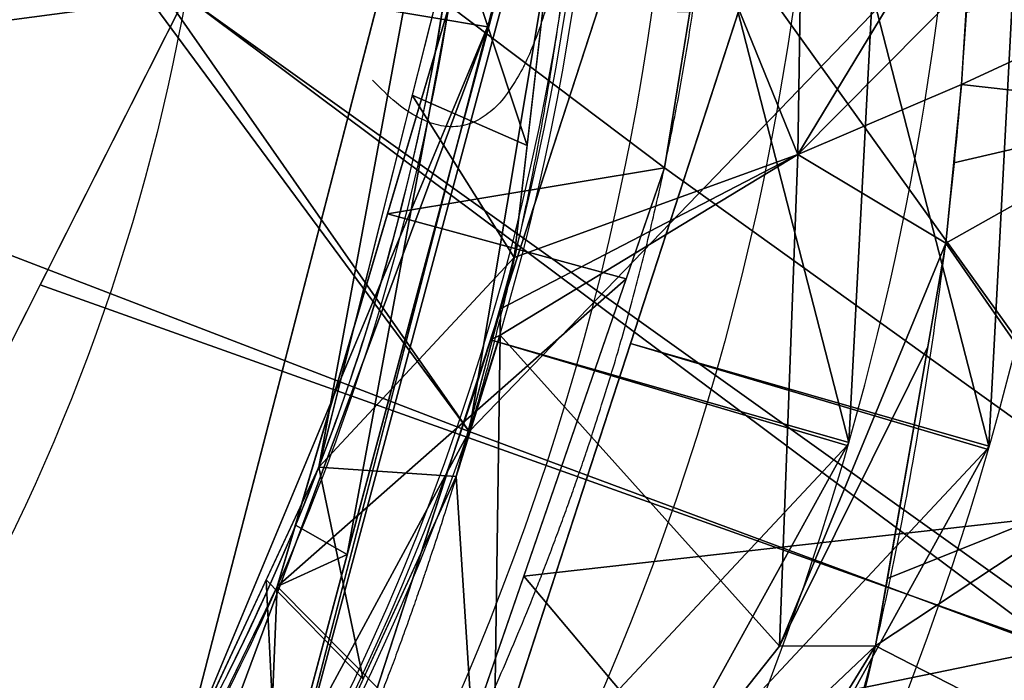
# Model space of a CAD drawing. Header units: millimetres. Extents: x -115 to 115, y -168 to 68.
# Tile 303 of 311: x 30 to 45, y -17 to -6. Entities that reach past the tile are written whole.
import ezdxf

# ---------------------------------------------------------------- set-up
doc = ezdxf.new("R2010")
doc.units = ezdxf.units.MM
doc.layers.add('100', color=7, linetype='Continuous', true_color=0xffffff)

msp = doc.modelspace()

# ---------------------------------------------------------------- linework, layer by layer
at = {"layer": '100', "color": 163, "linetype": 'Continuous', "extrusion": (0, 0, -1)}
msp.add_circle((0, 0, 49.99999999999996), 39.03610675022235, dxfattribs=at)
at = {"layer": '100', "color": 163, "linetype": 'Continuous'}
msp.add_circle((0, 0, -49.7986697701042), 38.91951514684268, dxfattribs=at)
at = {"layer": '100', "color": 163, "linetype": 'Continuous', "extrusion": (0, 0, -1)}
for centre, radius, start, end in [((-1.171784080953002e-15, 4.143383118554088e-17, -94.00000000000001), 68, 283.0679673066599, 256.9320326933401), ((-1.206143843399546e-15, 3.435976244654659e-17, -80.99999999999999), 65, 283.0679673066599, 256.9320326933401), ((-1.171784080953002e-15, 4.143383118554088e-17, -97.00000000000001), 51.02441921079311, 286.7387892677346, 253.2612107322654), ((-1.206143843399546e-15, 3.435976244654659e-17, -80.21468795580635), 50.45028773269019, 286.0923326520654, 253.9076673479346), ((-1.577721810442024e-30, -2.189528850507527e-47, 66.99999999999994), 42.49999999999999, 93.00180241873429, 273.0018024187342), ((-1.577721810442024e-30, 0, 49.99999999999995), 42.49999999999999, 93.00180241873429, 273.0018024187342), ((0, 0, -50), 38.84529946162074, 209.01147755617, 150.9892652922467), ((-1.577721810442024e-30, -1.094764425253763e-47, 51.20577136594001), 47.00000000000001, 118.2786293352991, 247.7249755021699), ((-1.577721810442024e-30, -1.094764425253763e-47, 65.79422863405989), 47.00000000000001, 118.2786293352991, 247.7249755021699), ((-1.171784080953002e-15, 4.143383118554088e-17, -100), 32.94127789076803, 283.1965942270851, 256.8034057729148), ((0, 0, -50), 38.84529946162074, 150.9892652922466, 209.01147755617), ((0, 0, -47.23112537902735), 37.00000000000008, 150.9892652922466, 209.0114775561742)]:
    msp.add_arc(centre, radius, start, end, dxfattribs=at)
at = {"layer": '100', "color": 163, "linetype": 'Continuous'}
for centre, radius, start, end in [((1.206143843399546e-15, 3.435976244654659e-17, 83.99999999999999), 68, 283.0679673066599, 256.9320326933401), ((1.206143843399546e-15, 3.435976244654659e-17, 80.99999999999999), 53.41795171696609, 285.9698255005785, 254.0301744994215), ((1.171784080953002e-15, 4.143383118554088e-17, 97.32142857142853), 49.08693978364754, 286.8231174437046, 253.1768825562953), ((-2.225613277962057, 0.05831476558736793, 49.99999999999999), 42.49999999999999, 266.9981975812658, 86.99819758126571), ((-2.225613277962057, 0.05831476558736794, 67), 42.49999999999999, 266.9981975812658, 86.99819758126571), ((-2.225613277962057, 0.05831476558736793, 65.79422863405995), 47.00000000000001, 292.2750244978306, 61.72137066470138), ((-2.225613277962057, 0.05831476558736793, 51.20577136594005), 47.00000000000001, 292.2750244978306, 61.72137066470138)]:
    msp.add_arc(centre, radius, start, end, dxfattribs=at)
for points, knots in [([(5.500000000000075, 48.22118332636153, -3.356006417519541), (8.843492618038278, 47.93696190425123, -3.252109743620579), (12.17007273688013, 47.38536369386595, -3.047813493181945), (18.72599376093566, 45.66376233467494, -2.448763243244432), (21.83728518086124, 44.46446000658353, -2.024903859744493), (26.37774047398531, 42.36347203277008, -1.405790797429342), (27.87864075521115, 41.65374775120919, -1.150282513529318), (30.79299313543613, 40.13418312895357, -0.3834814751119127), (32.22497659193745, 39.32593613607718, 0.1117774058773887), (34.95318309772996, 37.66230146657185, 1.307352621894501), (36.2437341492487, 36.80815342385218, 2.00232219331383), (38.08775636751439, 35.53524561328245, 3.205647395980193), (38.68391094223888, 35.10842850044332, 3.634623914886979), (39.87460760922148, 34.30157559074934, 4.546402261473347), (40.4552258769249, 33.90579587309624, 5.051901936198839), (41.95660142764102, 32.57703915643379, 6.654369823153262), (42.89075959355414, 31.68307023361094, 7.764859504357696), (44.71110671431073, 29.87954523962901, 10.00766389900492), (45.60796411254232, 28.97488812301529, 11.13637137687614), (47.16708780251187, 26.96878933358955, 13.39558990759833), (47.8510788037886, 25.89543346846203, 14.53451790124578), (49.14961679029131, 23.69331171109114, 16.81538180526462), (49.76424483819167, 22.56313464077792, 17.96182887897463), (51.41920774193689, 19.01247567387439, 21.2723211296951), (52.26781825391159, 16.35236961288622, 23.32784474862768), (53.19232109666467, 11.90187634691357, 25.71665215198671), (53.44525096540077, 10.3602153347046, 26.3951732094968), (53.77296296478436, 7.118471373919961, 27.44145966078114), (53.86794885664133, 5.419585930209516, 27.8196702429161), (54.01125601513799, 1.995073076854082, 28.2873347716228), (54.03661265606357, 0.2447869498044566, 28.35981503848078), (53.97821803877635, -3.057360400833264, 28.18384256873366), (53.90229516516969, -4.682086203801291, 27.9466782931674), (53.69050085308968, -7.887577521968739, 27.21804821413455), (53.54166286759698, -9.478919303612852, 26.7125524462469), (53.07943116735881, -12.48048754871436, 25.43677281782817), (52.79464261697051, -13.91129221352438, 24.68160517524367), (51.77404493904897, -18.0207484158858, 22.11934356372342), (50.83578938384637, -20.44616960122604, 20.01372024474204), (48.52778358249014, -24.87054906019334, 15.65184999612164), (47.25265804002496, -26.98776770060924, 13.40710648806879), (44.86994897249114, -29.83247234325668, 10.13197661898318), (43.91491993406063, -30.62237758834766, 9.04984217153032), (42.14945856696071, -32.36367184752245, 6.892911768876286), (41.30182362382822, -33.27458760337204, 5.817124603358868), (39.17577321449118, -34.89153389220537, 3.874308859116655), (37.93592362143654, -35.69134346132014, 3.038959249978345), (35.47323636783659, -37.33921369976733, 1.570655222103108), (34.19566762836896, -38.15773704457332, 0.9370680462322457), (31.5216190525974, -39.73261494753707, -0.1384611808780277), (30.12810612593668, -40.49378066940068, -0.5806543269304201), (27.22445020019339, -41.96505631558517, -1.263284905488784), (25.71977436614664, -42.67515407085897, -1.483746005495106), (21.21725951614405, -44.74021758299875, -2.111267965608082), (18.12966582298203, -45.85030003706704, -2.513744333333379), (14.93328797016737, -46.65641755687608, -2.796799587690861)], [0, 0, 0, 0, 0.06249999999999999, 0.06249999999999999, 0.125, 0.125, 0.15625, 0.15625, 0.1875, 0.1875, 0.21875, 0.21875, 0.234375, 0.234375, 0.25, 0.25, 0.2812500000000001, 0.2812500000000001, 0.3125000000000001, 0.3125000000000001, 0.3437500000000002, 0.3437500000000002, 0.3750000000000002, 0.3750000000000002, 0.4375000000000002, 0.4375000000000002, 0.4687500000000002, 0.4687500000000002, 0.5000000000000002, 0.5000000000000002, 0.5312500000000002, 0.5312500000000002, 0.5625000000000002, 0.5625000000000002, 0.5937500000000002, 0.5937500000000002, 0.6250000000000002, 0.6250000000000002, 0.6875000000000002, 0.6875000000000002, 0.7500000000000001, 0.7500000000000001, 0.7812500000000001, 0.7812500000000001, 0.8125000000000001, 0.8125000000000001, 0.8437500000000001, 0.8437500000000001, 0.8750000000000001, 0.8750000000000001, 0.9062500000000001, 0.9062500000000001, 0.9375000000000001, 0.9375000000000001, 1, 1, 1, 1]), ([(9.499818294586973, -47.55666396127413, 3.678557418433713), (12.60057507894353, -46.95585818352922, 3.825944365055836), (15.6020397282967, -46.05660894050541, 4.059133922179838), (21.3385990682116, -43.63669490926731, 4.709932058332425), (24.10596770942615, -42.05013871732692, 5.033078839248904), (29.13240410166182, -38.61250811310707, 6.53666160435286), (31.44530393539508, -36.67584879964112, 7.70191645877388), (34.23765046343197, -33.81616965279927, 10.13288605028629), (35.05454582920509, -32.87530043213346, 11.08158573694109), (36.51250572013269, -30.96769794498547, 13.14135871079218), (37.13225477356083, -30.06190489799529, 14.29852975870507), (38.37024074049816, -28.15098485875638, 16.50481931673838), (38.95674674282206, -27.17410603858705, 17.607291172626), (40.06030826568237, -25.16405042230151, 19.80162909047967), (40.56230650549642, -24.16737294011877, 20.93397513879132), (42.02208614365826, -21.01157849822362, 24.15457861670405), (42.82593824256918, -18.58419373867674, 26.01575339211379), (43.74592470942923, -14.523517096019, 28.40550621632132), (44.00850327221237, -13.12463530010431, 29.10053318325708), (44.45627847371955, -10.21700776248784, 30.23255647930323), (44.63814950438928, -8.678159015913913, 30.59338200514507), (45.0003226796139, -3.958933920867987, 31.46896879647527), (45.12916660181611, -0.7176875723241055, 31.66115792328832), (44.9741568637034, 3.981772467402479, 31.36688311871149), (44.87852064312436, 5.54249140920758, 31.17344368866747), (44.64476489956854, 8.599409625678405, 30.60851321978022), (44.47096925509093, 10.10573300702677, 30.26537633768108), (43.81131157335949, 14.44310090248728, 28.60014688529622), (43.22564397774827, 17.12944438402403, 26.98430927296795), (42.05601807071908, 20.74972062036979, 24.20003533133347), (41.60106444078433, 21.9106953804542, 23.21880819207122), (40.638437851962, 24.01582521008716, 21.11202654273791), (40.14887860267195, 24.99085533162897, 19.99093535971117), (39.07377549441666, 26.97080762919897, 17.83023215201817), (38.49789681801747, 27.94156312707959, 16.75336028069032), (37.29129192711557, 29.82577857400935, 14.57681531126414), (36.68536118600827, 30.71907517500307, 13.44449161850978), (35.27965656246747, 32.59953826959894, 11.37563587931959), (34.47038563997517, 33.55932354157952, 10.38513991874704), (32.63708881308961, 35.4707117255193, 8.69586499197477), (31.61969124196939, 36.42793481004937, 8.002275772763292), (28.31859503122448, 39.23009226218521, 6.195506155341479), (25.78782720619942, 40.99079057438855, 5.427511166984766), (20.4388081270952, 44.07824668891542, 4.574639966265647), (17.55076331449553, 45.33684911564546, 4.249592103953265), (11.6543216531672, 47.19456644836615, 3.765350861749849), (8.618979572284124, 47.82166541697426, 3.608673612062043), (5.499999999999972, 48.15745406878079, 3.52779967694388)], [0, 0, 0, 0, 0.06250000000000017, 0.06250000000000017, 0.1250000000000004, 0.1250000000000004, 0.1875000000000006, 0.1875000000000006, 0.2187500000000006, 0.2187500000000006, 0.2500000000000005, 0.2500000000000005, 0.2812500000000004, 0.2812500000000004, 0.3125000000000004, 0.3125000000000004, 0.3750000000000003, 0.3750000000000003, 0.4062500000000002, 0.4062500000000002, 0.4375000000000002, 0.4375000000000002, 0.5, 0.5, 0.53125, 0.53125, 0.5624999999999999, 0.5624999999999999, 0.6249999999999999, 0.6249999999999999, 0.6562499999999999, 0.6562499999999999, 0.6874999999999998, 0.6874999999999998, 0.7187499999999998, 0.7187499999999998, 0.7499999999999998, 0.7499999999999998, 0.7812499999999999, 0.7812499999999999, 0.8124999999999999, 0.8124999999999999, 0.875, 0.875, 0.9375, 0.9375, 1, 1, 1, 1]), ([(38.79491690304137, 1.315119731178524, 40.86813583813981), (38.79492693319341, -5.260513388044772, 40.86813086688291), (37.81138902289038, -10.39496643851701, 41.32305013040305), (35.69724531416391, -16.48209621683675, 42.32257872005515), (35.24615473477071, -17.68128281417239, 42.54297252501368), (34.04925558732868, -19.91499766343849, 43.05762212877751), (33.35431029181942, -20.98513503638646, 43.29977259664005), (31.16121256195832, -24.17592980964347, 43.82970303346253), (29.5238275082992, -26.24236015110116, 43.96880025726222), (25.98044854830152, -30.03743033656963, 43.9235650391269), (23.92867467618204, -31.69882241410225, 43.82687481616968), (19.58324376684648, -34.60789968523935, 43.71872149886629), (17.29331136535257, -35.84014011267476, 43.66969027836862), (12.4693273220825, -37.84130863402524, 43.57378914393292), (9.934458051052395, -38.60238711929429, 43.52811328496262), (4.838270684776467, -39.58705732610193, 43.46082876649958), (2.249353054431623, -39.81953818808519, 43.4355857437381), (-5.634909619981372, -39.77542098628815, 43.49656003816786), (-10.81840024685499, -38.79938499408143, 43.75677128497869), (-18.13011706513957, -36.02249697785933, 44.22749107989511), (-20.45786249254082, -34.88795877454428, 44.38954422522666), (-24.90387120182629, -32.21136484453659, 44.65541058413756), (-27.03066059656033, -30.63029450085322, 44.78258317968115), (-29.92498364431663, -28.00602386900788, 44.73005881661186), (-30.86960387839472, -27.1149797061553, 44.6635095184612), (-32.55611966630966, -25.14726884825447, 44.49930651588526), (-33.27371458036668, -24.04709240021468, 44.42462818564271), (-35.44364808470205, -20.76250492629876, 44.19813866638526), (-36.63855510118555, -18.43976680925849, 44.08034873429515), (-39.66080140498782, -11.26547530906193, 43.83428292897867), (-40.82456853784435, -6.045685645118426, 43.80156047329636), (-40.99143120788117, 1.734591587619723, 43.79395063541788), (-40.7911772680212, 4.369605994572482, 43.80247056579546), (-39.89035479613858, 9.52334838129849, 43.84592578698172), (-39.19695092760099, 12.02822262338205, 43.8810287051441), (-37.36056260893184, 16.9039682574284, 44.01587301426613), (-36.2064481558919, 19.28635046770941, 44.1187951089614), (-34.22476020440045, 22.65328292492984, 44.32212007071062), (-33.4966156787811, 23.72987707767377, 44.39365930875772), (-32.01135951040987, 25.86311029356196, 44.5439670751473), (-31.12951580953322, 26.83550519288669, 44.64314556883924), (-28.23009528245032, 29.58405325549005, 44.81102577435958), (-26.21495974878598, 31.29621078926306, 44.72371124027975), (-21.78979600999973, 34.17995602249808, 44.47461933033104), (-19.41272164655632, 35.42315731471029, 44.31581790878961), (-12.11176096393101, 38.46387053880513, 43.83846818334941), (-6.829163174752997, 39.59880254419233, 43.53140740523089), (3.680504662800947, 39.96072025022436, 43.40185955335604), (9.049927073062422, 39.10029064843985, 43.50787225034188), (16.41242555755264, 36.26454439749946, 43.65036755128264), (18.79438103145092, 35.05688230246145, 43.70104152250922), (23.27251178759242, 32.19497786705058, 43.8089338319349), (25.36222597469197, 30.59111457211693, 43.88879290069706), (29.05955300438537, 26.82229662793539, 43.98163025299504), (30.74549112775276, 24.70944258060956, 43.88409444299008), (33.01873197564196, 21.49846694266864, 43.39627743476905), (33.73431497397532, 20.41265150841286, 43.17481566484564), (35.0172207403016, 18.16486164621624, 42.65372856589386), (35.51801457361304, 16.95402557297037, 42.4062316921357), (36.85876020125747, 13.20531838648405, 41.7754679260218), (37.55994717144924, 10.63334117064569, 41.43303917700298), (38.29053937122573, 6.676878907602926, 41.09277922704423), (38.4775483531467, 5.350875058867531, 41.00813624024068), (38.72976766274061, 2.685888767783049, 40.89589071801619), (38.79491690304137, 1.315119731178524, 40.86813583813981), (38.79492693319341, -5.260513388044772, 40.86813086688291)], [-0.01562499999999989, -0.01562499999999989, 0, 0, 0.06250000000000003, 0.06250000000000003, 0.07812500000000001, 0.07812500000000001, 0.09375000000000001, 0.09375000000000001, 0.125, 0.125, 0.15625, 0.15625, 0.1875, 0.1875, 0.2187499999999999, 0.2187499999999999, 0.2499999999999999, 0.2499999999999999, 0.3124999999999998, 0.3124999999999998, 0.3437499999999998, 0.3437499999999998, 0.3749999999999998, 0.3749999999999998, 0.3906249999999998, 0.3906249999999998, 0.4062499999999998, 0.4062499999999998, 0.4374999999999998, 0.4374999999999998, 0.4999999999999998, 0.4999999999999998, 0.5312499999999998, 0.5312499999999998, 0.5624999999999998, 0.5624999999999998, 0.5937499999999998, 0.5937499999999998, 0.6093749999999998, 0.6093749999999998, 0.6249999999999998, 0.6249999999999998, 0.6562499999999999, 0.6562499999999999, 0.6874999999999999, 0.6874999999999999, 0.7499999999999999, 0.7499999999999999, 0.8124999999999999, 0.8124999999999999, 0.8437499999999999, 0.8437499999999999, 0.8749999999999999, 0.8749999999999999, 0.90625, 0.90625, 0.921875, 0.921875, 0.9375, 0.9375, 0.9687500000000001, 0.9687500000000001, 0.9843750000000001, 0.9843750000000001, 1, 1, 1.0625, 1.0625]), ([(-35.26833230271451, -17.64026492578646, -42.5335013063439), (-33.40268805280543, -21.12091211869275, -43.33550713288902), (-31.84642606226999, -23.23537784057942, -43.72095552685), (-28.52792634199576, -27.37992635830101, -44.0087126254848), (-26.70423549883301, -29.36297916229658, -43.91751301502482), (-20.55498562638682, -34.34207710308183, -43.72084312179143), (-15.75546352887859, -36.85936334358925, -43.62931280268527), (-8.116320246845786, -39.03886212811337, -43.50116416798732), (-5.469494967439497, -39.5042896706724, -43.46291794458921), (-0.2113243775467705, -39.88984798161, -43.44021135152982), (2.428242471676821, -39.82412365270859, -43.46406733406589), (10.37557307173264, -38.91587745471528, -43.69706352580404), (15.47927394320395, -37.37108199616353, -44.05939395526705), (22.52682146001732, -33.73508186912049, -44.51804533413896), (24.75366438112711, -32.34391035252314, -44.66040318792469), (27.84867535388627, -29.89288241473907, -44.76063934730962), (28.83764859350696, -29.01190978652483, -44.76442864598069), (30.77414658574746, -27.18428914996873, -44.67831512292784), (31.69471706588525, -26.2245359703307, -44.58550224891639), (34.04225780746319, -23.08615718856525, -44.33774396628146), (35.37372940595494, -20.83512686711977, -44.2018549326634), (37.70505081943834, -16.10660969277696, -43.98728887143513), (38.65662249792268, -13.66219228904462, -43.91872568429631), (40.80350953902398, -6.147726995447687, -43.7907984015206), (41.27374132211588, -0.7945069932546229, -43.78107806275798), (40.42043279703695, 6.976634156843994, -43.82016120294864), (39.87742274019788, 9.577024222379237, -43.84359567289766), (38.31879010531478, 14.58777285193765, -43.94158944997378), (37.31589621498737, 16.9974254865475, -44.01903005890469), (35.50648302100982, 20.48070464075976, -44.1905140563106), (34.86292388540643, 21.63264446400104, -44.25632656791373), (33.4201194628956, 23.831723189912, -44.40830726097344), (32.71142823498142, 24.94309422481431, -44.47558197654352), (31.04397283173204, 26.94028983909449, -44.64343227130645), (30.09323002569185, 27.83465735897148, -44.71792782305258), (28.15831795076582, 29.59889661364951, -44.76330925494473), (27.15632983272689, 30.46320262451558, -44.74370340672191), (24.01388180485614, 32.84596336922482, -44.62036985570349), (21.77070046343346, 34.17904389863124, -44.46967116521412), (17.06904705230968, 36.48325407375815, -44.16365207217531), (14.60583439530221, 37.4268445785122, -43.99686137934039), (7.096518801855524, 39.55454022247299, -43.56893803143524), (1.773161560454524, 40.10462298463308, -43.42401733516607), (-8.563318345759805, 39.20213950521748, -43.48601592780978), (-13.71102501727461, 37.67088774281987, -43.59227546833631), (-20.60342957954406, 33.9968744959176, -43.74284642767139), (-22.82233619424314, 32.52979082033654, -43.79141047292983), (-26.8532224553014, 29.21650710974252, -43.92440089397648), (-28.60012684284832, 27.29361956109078, -44.00569786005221), (-31.85616133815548, 23.21846960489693, -43.71669543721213), (-33.40537931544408, 21.09563761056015, -43.33097330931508), (-35.21608206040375, 17.74634332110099, -42.55796717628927), (-35.67058989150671, 16.55226473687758, -42.33515702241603), (-36.51739038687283, 14.12613257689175, -41.93510271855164), (-36.89808615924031, 12.88642205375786, -41.75169094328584), (-38.56426630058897, 6.588425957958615, -40.95458005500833), (-39.0884591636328, 1.313298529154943, -40.73666414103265), (-38.38395686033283, -6.439749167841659, -41.04959798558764), (-37.91237961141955, -9.032907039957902, -41.26656226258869), (-36.92722561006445, -12.78590966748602, -41.73761645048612), (-36.55192051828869, -14.01875651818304, -41.91844206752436), (-35.70916418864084, -16.45024062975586, -42.31700397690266), (-35.26833230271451, -17.64026492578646, -42.5335013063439), (-33.40268805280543, -21.12091211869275, -43.33550713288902)], [-0.015625, -0.015625, 0, 0, 0.03125, 0.03125, 0.0625, 0.0625, 0.125, 0.125, 0.15625, 0.15625, 0.1875, 0.1875, 0.25, 0.25, 0.28125, 0.28125, 0.296875, 0.296875, 0.3125, 0.3125, 0.34375, 0.34375, 0.375, 0.375, 0.4375, 0.4375, 0.46875, 0.46875, 0.5, 0.5, 0.515625, 0.515625, 0.53125, 0.53125, 0.546875, 0.546875, 0.5625, 0.5625, 0.59375, 0.59375, 0.625, 0.625, 0.6875, 0.6875, 0.75, 0.75, 0.78125, 0.78125, 0.8125, 0.8125, 0.84375, 0.84375, 0.859375, 0.859375, 0.875, 0.875, 0.9375, 0.9375, 0.96875, 0.96875, 0.984375, 0.984375, 1, 1, 1.03125, 1.03125]), ([(32.35733516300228, -17.94443816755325, 47.23112537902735), (31.36890465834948, -19.72677188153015, 46.67280692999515), (30.41392829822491, -21.5681204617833, 46.35054753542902), (28.06045820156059, -25.00194769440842, 45.96981682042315), (26.65878139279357, -26.62729985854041, 45.90008604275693), (23.50653064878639, -29.38795106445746, 45.94267311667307), (21.80251150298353, -30.60229609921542, 45.99894333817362), (18.20982767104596, -32.79300631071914, 46.06791642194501), (16.32546901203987, -33.74010883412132, 46.09865275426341), (10.50669154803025, -36.07866287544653, 46.19585321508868), (6.335359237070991, -36.9788606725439, 46.28261333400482), (-1.988945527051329, -37.45291264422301, 46.30098646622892), (-6.225755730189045, -37.06989170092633, 46.11482562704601), (-14.35780236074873, -35.40235151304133, 45.60986506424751), (-18.39155798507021, -34.1079449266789, 45.38555566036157), (-23.92937613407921, -31.12090662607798, 45.30521229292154), (-25.69079273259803, -29.97039946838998, 45.31102715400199), (-28.81817262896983, -27.10429055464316, 45.31374423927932), (-30.06237448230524, -25.43605429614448, 45.30558568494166), (-33.29705725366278, -20.06522161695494, 45.35065827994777), (-34.99712722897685, -16.21703502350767, 45.47134130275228), (-37.40334029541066, -8.284834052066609, 45.58415255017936), (-38.07201219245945, -4.063885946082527, 45.60015604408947), (-38.05622838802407, 4.222557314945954, 45.59938811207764), (-37.39207036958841, 8.362335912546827, 45.58369873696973), (-34.93358338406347, 16.38288427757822, 45.4685525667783), (-33.22849300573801, 20.20062026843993, 45.34868365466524), (-29.94685313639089, 25.59255981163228, 45.3053878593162), (-28.67928613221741, 27.23627438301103, 45.31321481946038), (-25.59097675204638, 30.03433949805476, 45.3104706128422), (-23.80191284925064, 31.20974860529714, 45.3055880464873), (-18.27626893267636, 34.14598012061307, 45.38924171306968), (-14.2245163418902, 35.44599477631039, 45.61515918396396), (-6.085625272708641, 37.08707631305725, 46.12246450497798), (-1.909528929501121, 37.45890425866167, 46.30377409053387), (6.479501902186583, 36.96104188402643, 46.27743771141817), (10.5725544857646, 36.06267086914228, 46.19598020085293), (16.4263537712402, 33.69310244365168, 46.09750398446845), (18.28673148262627, 32.7498268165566, 46.06687250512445), (21.83750355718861, 30.57672575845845, 45.99818669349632), (23.54461762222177, 29.36092411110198, 45.94094036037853), (26.71294991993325, 26.57334220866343, 45.90061004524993), (28.06189164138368, 24.99852388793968, 45.9707311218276), (30.40414218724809, 21.58336220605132, 46.34855791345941), (31.3719849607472, 19.72127181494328, 46.67449397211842), (32.35756781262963, 17.94401864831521, 47.23112537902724)], [0, 0, 0, 0, 0.03124999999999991, 0.03124999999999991, 0.06249999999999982, 0.06249999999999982, 0.09374999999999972, 0.09374999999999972, 0.1249999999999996, 0.1249999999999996, 0.1874999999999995, 0.1874999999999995, 0.2499999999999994, 0.2499999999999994, 0.3124999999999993, 0.3124999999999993, 0.3437499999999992, 0.3437499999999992, 0.3749999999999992, 0.3749999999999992, 0.4374999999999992, 0.4374999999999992, 0.4999999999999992, 0.4999999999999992, 0.5624999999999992, 0.5624999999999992, 0.6249999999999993, 0.6249999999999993, 0.6562499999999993, 0.6562499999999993, 0.6874999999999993, 0.6874999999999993, 0.7499999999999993, 0.7499999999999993, 0.8124999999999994, 0.8124999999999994, 0.8749999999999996, 0.8749999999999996, 0.9062499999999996, 0.9062499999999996, 0.9374999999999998, 0.9374999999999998, 0.9687499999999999, 0.9687499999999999, 1, 1, 1, 1]), ([(-32.87789584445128, 16.97185802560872, -46.99999999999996), (-30.98448002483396, 20.63978454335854, -47.3905112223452), (-28.49311297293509, 24.03892289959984, -47.55895071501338), (-22.54441979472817, 29.69259648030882, -47.57118242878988), (-19.04480209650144, 32.0362469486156, -47.50639756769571), (-11.56589676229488, 35.42066520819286, -47.45376133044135), (-7.495890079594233, 36.49454465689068, -47.42381991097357), (0.6705477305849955, 37.24728325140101, -47.4014136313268), (4.869292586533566, 36.9369941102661, -47.44170774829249), (12.84079982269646, 35.02016559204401, -47.67334432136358), (16.71920620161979, 33.38990694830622, -47.84116321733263), (23.64572690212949, 29.02134437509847, -48.11235814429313), (26.78436290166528, 26.19662361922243, -48.18683416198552), (31.75784000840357, 19.69666641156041, -47.93237520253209), (33.74472471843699, 15.99215717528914, -47.82956151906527), (36.39915450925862, 8.23299997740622, -47.7414050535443), (37.09190284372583, 4.084864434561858, -47.73361726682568), (37.09023377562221, -4.099763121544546, -47.73351704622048), (36.39452105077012, -8.250404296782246, -47.74131345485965), (33.74159321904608, -15.99762540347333, -47.830135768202), (31.75398697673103, -19.70398426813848, -47.93521356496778), (26.78365073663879, -26.19814097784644, -48.18891273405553), (23.64514471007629, -29.0217378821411, -48.10966662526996), (16.70378038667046, -33.39869645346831, -47.84100534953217), (12.82229786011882, -35.02663775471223, -47.67051805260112), (4.844544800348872, -36.94062413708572, -47.44181609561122), (0.6405657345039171, -37.2473278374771, -47.40108743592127), (-7.517386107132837, -36.48960506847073, -47.4233410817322), (-11.59391288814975, -35.41078287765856, -47.45440372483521), (-19.05773345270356, -32.02767840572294, -47.50657091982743), (-22.55828877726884, -29.68168961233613, -47.57148907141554), (-28.50004167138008, -24.03006284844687, -47.5586277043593), (-30.98402754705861, -20.64046147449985, -47.39063345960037), (-32.8775194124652, -16.9725872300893, -46.99999999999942)], [0, 0, 0, 0, 0.06250000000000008, 0.06250000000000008, 0.1250000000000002, 0.1250000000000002, 0.1875000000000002, 0.1875000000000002, 0.2500000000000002, 0.2500000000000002, 0.3125000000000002, 0.3125000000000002, 0.3750000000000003, 0.3750000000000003, 0.4375000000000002, 0.4375000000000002, 0.5000000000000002, 0.5000000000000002, 0.5625000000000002, 0.5625000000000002, 0.6250000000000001, 0.6250000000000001, 0.6875000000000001, 0.6875000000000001, 0.7500000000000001, 0.7500000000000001, 0.8125000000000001, 0.8125000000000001, 0.875, 0.875, 0.9375, 0.9375, 1, 1, 1, 1]), ([(32.35733516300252, -17.94443816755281, 47.23112537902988), (33.10538903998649, -16.59555057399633, 46.92499266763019), (33.76431542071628, -15.21139574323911, 46.5357953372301), (34.92104893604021, -12.32622803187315, 45.87499866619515), (35.40917442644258, -10.84447533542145, 45.58868098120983), (36.58557841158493, -6.335974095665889, 44.91453581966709), (36.99921652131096, -3.195226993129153, 44.70616537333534), (37.00078124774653, 3.177056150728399, 44.70537877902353), (36.59407459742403, 6.291488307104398, 44.90978966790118), (35.41836390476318, 10.81511805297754, 45.58337746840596), (34.92647441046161, 12.31103647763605, 45.87191398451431), (33.76976233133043, 15.19945347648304, 46.53286392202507), (33.10983737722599, 16.58748787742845, 46.92332049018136), (32.3575678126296, 17.94401864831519, 47.2311253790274)], [0, 0, 0, 0, 0.125, 0.125, 0.2499999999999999, 0.2499999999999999, 0.5, 0.5, 0.75, 0.75, 0.875, 0.875, 1, 1, 1, 1])]:
    msp.add_open_spline(points, degree=3, knots=knots, dxfattribs=at)
for points in [[(32.43260085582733, -5.766639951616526, 100.0000014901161), (30.25965392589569, 13.01849354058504, 100.0000014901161), (19.22832056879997, 7.107862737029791, 100.0000014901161), (19.06231604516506, -7.541758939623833, 100.0000014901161)], [(40.21607339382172, -2.167298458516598, 67.00000166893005), (42.96577721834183, -12.85439915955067, 65.79422950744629), (44.06847059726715, 8.173592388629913, 65.79422950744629)], [(44.06847059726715, 8.173592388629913, 51.20577290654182), (42.96577721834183, -12.85439915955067, 51.20577290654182), (40.21607339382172, -2.167298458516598, 50.00000074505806)], [(42.96577721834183, -12.85439915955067, 65.79422950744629), (42.96577721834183, -12.85439915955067, 51.20577290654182), (44.06847059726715, 8.173592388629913, 51.20577290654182), (44.06847059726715, 8.173592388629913, 65.79422950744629)], [(45.19139230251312, -12.91271392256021, -51.20577290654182), (46.29408568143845, 8.115277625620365, -51.20577290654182), (42.44168475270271, -2.225613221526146, -50.00000074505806)], [(42.44168475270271, -2.225613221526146, -67.00000166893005), (46.29408568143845, 8.115277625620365, -65.79422950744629), (45.19139230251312, -12.91271392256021, -65.79422950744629)], [(46.29408568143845, 8.115277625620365, -65.79422950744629), (46.29408568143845, 8.115277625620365, -51.20577290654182), (45.19139230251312, -12.91271392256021, -51.20577290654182), (45.19139230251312, -12.91271392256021, -65.79422950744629)], [(32.43260085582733, -5.766639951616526, 100.0000014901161), (46.47236689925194, -15.80653712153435, 97.32142835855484), (47.96553403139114, 0.6434928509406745, 97.32142835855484)], [(42.44168475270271, -2.225613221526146, -67.00000166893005), (35.64276918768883, -23.14827963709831, -67.00000166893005), (13.08147516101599, -13.08147516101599, -67.00000166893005), (18.50000023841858, 0, -67.00000166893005)], [(33.41715782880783, -23.08996580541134, 67.00000166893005), (40.21607339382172, -2.167298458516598, 67.00000166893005), (18.99999938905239, 3.903127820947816e-15, 67.00000166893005), (13.43502849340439, -13.43502849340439, 67.00000166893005)], [(39.05428573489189, 3.435976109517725e-17, 74.63719695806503), (36.93821653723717, -12.68090587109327, 74.63719695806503), (29.89734336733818, -2.593554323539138, 71.37888669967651)], [(33.80626067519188, -19.5180531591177, -50.00000074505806), (39.0361063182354, 0, -50.00000074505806), (38.91951590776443, 0, -49.79867115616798), (33.70529040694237, -19.45975795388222, -49.79867115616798)], [(35.64276918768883, -23.14827963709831, -50.00000074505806), (42.44168475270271, -2.225613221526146, -50.00000074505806), (39.0361063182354, 0, -50.00000074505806), (33.80626067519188, -19.5180531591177, -50.00000074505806)], [(34.9975973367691, -14.63679783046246, -49.79867115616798), (38.91951590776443, 0, -49.79867115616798), (36.61943972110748, -5.911658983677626, -47.74331673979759)], [(49.27103593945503, 0.1158925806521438, 80.21468669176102), (47.62323573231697, -16.65109023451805, 80.21468669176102), (36.93821653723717, -12.68090587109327, 74.63719695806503)], [(36.93821653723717, -12.68090587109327, 74.63719695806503), (39.05428573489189, 3.435976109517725e-17, 74.63719695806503), (49.27103593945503, 0.1158925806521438, 80.21468669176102)], [(40.70841893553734, -4.349187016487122, -43.80682483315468), (47.42822423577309, 1.239908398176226e-06, -42.09772869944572), (47.54898697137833, -13.88551853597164, -41.23436659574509)], [(37.00000047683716, -0.0002398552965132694, 47.23112657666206), (32.35733509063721, -17.94443838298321, 47.23112657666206), (34.5466136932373, -13.24883196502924, 46.088557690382)], [(40.21607339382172, -2.167298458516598, 50.00000074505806), (33.41715782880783, -23.08996580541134, 50.00000074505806), (33.97108986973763, -18.83937977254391, 50.00000074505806), (38.84530067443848, -0.000251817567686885, 50.00000074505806)], [(37.00000047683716, -0.0002398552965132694, 47.23112657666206), (34.5466136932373, -13.24883196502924, 46.088557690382), (36.70606017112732, -4.654591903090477, 44.85923051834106)], [(38.84530067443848, -0.000251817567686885, 50.00000074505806), (37.22833096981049, -6.249933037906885, 50.00000074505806), (35.45984625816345, -5.953037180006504, 47.23112657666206), (37.00000047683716, -0.0002398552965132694, 47.23112657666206)], [(38.79491984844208, -6.892665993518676e-06, 40.8681333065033), (37.65179216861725, -9.915754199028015, 41.39195755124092), (42.15690866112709, -8.280819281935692, 36.56458109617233)], [(42.15690866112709, -8.280819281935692, 36.56458109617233), (42.28536039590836, -8.24953647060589e-08, 37.09634393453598), (38.79491984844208, -6.892665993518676e-06, 40.8681333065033)], [(44.97765377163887, -3.619163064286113, 31.37101605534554), (42.28536039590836, -8.24953647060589e-08, 37.09634393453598), (42.15690866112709, -8.280819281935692, 36.56458109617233)], [(42.96577721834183, -12.85439915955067, 65.79422950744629), (40.21607339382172, -2.167298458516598, 67.00000166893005), (37.2723825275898, -11.22606918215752, 67.00000166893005)], [(37.2723825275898, -11.22606918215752, 50.00000074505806), (40.21607339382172, -2.167298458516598, 50.00000074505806), (42.96577721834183, -12.85439915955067, 51.20577290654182)], [(45.19139230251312, -12.91271392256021, -51.20577290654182), (42.44168475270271, -2.225613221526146, -50.00000074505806), (39.49799761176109, -11.28438394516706, -50.00000074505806)], [(39.49799761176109, -11.28438394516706, -67.00000166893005), (42.44168475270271, -2.225613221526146, -67.00000166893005), (45.19139230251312, -12.91271392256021, -65.79422950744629)], [(29.72529083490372, -2.914285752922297, 71.3353380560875), (29.89734336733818, -2.593554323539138, 71.37888669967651), (36.93821653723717, -12.68090587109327, 74.63719695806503)], [(36.93821653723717, -12.68090587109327, 74.63719695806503), (26.41887962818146, -8.641159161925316, 71.3353380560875), (29.72529083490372, -2.914285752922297, 71.3353380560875)], [(42.15690866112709, -8.280819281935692, 36.56458109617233), (44.85593363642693, -5.551035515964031, 31.10022842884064), (44.97765377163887, -3.619163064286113, 31.37101605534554)], [(47.54898697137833, -13.88551853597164, -41.23436659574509), (40.03876820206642, -8.491432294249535, -43.83915290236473), (40.70841893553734, -4.349187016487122, -43.80682483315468)], [(37.85662353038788, -8.139010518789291, 41.29809513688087), (38.28997164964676, -4.380038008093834, 41.09951853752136), (36.70606017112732, -4.654591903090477, 44.85923051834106)], [(36.70606017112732, -4.654591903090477, 44.85923051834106), (36.03258728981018, -7.334892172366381, 45.24262249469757), (37.85662353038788, -8.139010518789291, 41.29809513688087)], [(48.49224537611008, -5.427803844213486, 27.17851288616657), (44.82604935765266, -6.025323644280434, 31.03374689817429), (44.75413262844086, -7.166688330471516, 30.87376244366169)], [(44.75413262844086, -7.166688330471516, 30.87376244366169), (48.28079789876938, -7.563087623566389, 26.68578177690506), (48.49224537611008, -5.427803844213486, 27.17851288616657)], [(44.75413262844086, -7.166688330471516, 30.87376244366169), (44.85593363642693, -5.551035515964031, 31.10022842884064), (42.15690866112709, -8.280819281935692, 36.56458109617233)], [(23.91741424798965, -22.65138179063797, 100.0000014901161), (32.43260085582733, -5.766639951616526, 100.0000014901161), (19.06231604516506, -7.541758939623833, 100.0000014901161)], [(32.43260085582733, -5.766639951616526, 100.0000014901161), (30.12026101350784, -10.35177521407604, 100.0000014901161), (46.27497121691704, -16.11779257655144, 97.32142835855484)], [(46.27497121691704, -16.11779257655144, 97.32142835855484), (46.47236689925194, -15.80653712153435, 97.32142835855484), (32.43260085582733, -5.766639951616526, 100.0000014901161)], [(36.61943972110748, -5.911658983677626, -47.74331673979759), (34.17551517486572, -14.16943967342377, -47.82149940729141), (34.9975973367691, -14.63679783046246, -49.79867115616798)], [(35.6389656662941, -9.224588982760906, -47.77468368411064), (36.61943972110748, -5.911658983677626, -47.74331673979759), (40.03876820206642, -8.491432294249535, -43.83915290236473)], [(36.61943972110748, -5.911658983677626, -47.74331673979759), (40.43957591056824, -6.012154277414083, -43.81980374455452), (40.03876820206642, -8.491432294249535, -43.83915290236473)], [(32.35733509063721, -17.94443838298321, 47.23112657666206), (35.45984625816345, -5.953037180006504, 47.23112657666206), (37.22833096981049, -6.249933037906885, 50.00000074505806)], [(37.22833096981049, -6.249933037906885, 50.00000074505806), (32.79773890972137, -18.18867214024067, 48.89484122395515), (32.35733509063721, -17.94443838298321, 47.23112657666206)], [(37.22833096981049, -6.249933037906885, 50.00000074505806), (33.97108986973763, -18.83937977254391, 50.00000074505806), (32.79773890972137, -18.18867214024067, 48.89484122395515)], [(42.15690866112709, -8.280819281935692, 36.56458109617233), (44.50856149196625, -9.687740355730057, 30.33690713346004), (44.75413262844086, -7.166688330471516, 30.87376244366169)], [(44.75413262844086, -7.166688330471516, 30.87376244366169), (44.63280737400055, -8.412223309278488, 30.60852736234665), (48.28079789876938, -7.563087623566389, 26.68578177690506)], [(37.65179216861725, -9.915754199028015, 41.39195755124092), (36.03258728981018, -7.334892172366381, 45.24262249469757), (34.5466136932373, -13.24883196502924, 46.088557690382)], [(37.65179216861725, -9.915754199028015, 41.39195755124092), (37.85662353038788, -8.139010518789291, 41.29809513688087), (36.03258728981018, -7.334892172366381, 45.24262249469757)], [(47.20176756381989, -13.56437709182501, 24.16394650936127), (48.28079789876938, -7.563087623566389, 26.68578177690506), (44.50856149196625, -9.687740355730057, 30.33690713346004)], [(48.28079789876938, -7.563087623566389, 26.68578177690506), (44.63280737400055, -8.412223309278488, 30.60852736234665), (44.50856149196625, -9.687740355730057, 30.33690713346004)], [(37.43524104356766, -10.73188707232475, 41.49540513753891), (37.42904961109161, -11.14832796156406, 41.47563129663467), (42.15690866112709, -8.280819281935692, 36.56458109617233)], [(41.86668992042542, -16.08902774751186, 34.22443568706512), (42.15690866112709, -8.280819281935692, 36.56458109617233), (37.42904961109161, -11.14832796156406, 41.47563129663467)], [(42.15690866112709, -8.280819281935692, 36.56458109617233), (37.65179216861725, -9.915754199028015, 41.39195755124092), (37.43524104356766, -10.73188707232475, 41.49540513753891)], [(44.50856149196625, -9.687740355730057, 30.33690713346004), (42.15690866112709, -8.280819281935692, 36.56458109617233), (41.86668992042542, -16.08902774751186, 34.22443568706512)], [(40.03876820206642, -8.491432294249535, -43.83915290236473), (39.43115100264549, -10.25531347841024, -43.88279467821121), (35.6389656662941, -9.224588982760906, -47.77468368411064)], [(47.54898697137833, -13.88551853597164, -41.23436659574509), (37.8042571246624, -14.97810240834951, -43.99964213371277), (40.03876820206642, -8.491432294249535, -43.83915290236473)], [(30.81931918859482, -23.98763969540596, 74.63719695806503), (21.50466665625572, -17.15282537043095, 71.3353380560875), (26.41887962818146, -8.641159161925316, 71.3353380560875)], [(26.41887962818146, -8.641159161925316, 71.3353380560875), (36.93821653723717, -12.68090587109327, 74.63719695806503), (30.81931918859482, -23.98763969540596, 74.63719695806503)], [(33.88652205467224, -15.14591928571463, -47.83074557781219), (35.6389656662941, -9.224588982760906, -47.77468368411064), (39.43115100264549, -10.25531347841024, -43.88279467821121)], [(41.86668992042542, -16.08902774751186, 34.22443568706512), (44.22089084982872, -11.33534871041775, 29.60246987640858), (44.50856149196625, -9.687740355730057, 30.33690713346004)], [(44.50856149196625, -9.687740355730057, 30.33690713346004), (43.57798397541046, -15.01757837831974, 27.96108461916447), (47.20176756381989, -13.56437709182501, 24.16394650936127)], [(34.5466136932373, -13.24883196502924, 46.088557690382), (36.72774136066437, -13.39826826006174, 41.83337837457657), (37.65179216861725, -9.915754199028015, 41.39195755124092)], [(39.43115100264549, -10.25531347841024, -43.88279467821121), (36.75077855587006, -18.03629845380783, -44.07530650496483), (33.88652205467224, -15.14591928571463, -47.83074557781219)], [(46.27497121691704, -16.11779257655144, 97.32142835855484), (30.12026101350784, -10.35177521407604, 100.0000014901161), (25.00906400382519, -20.48675157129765, 100.0000014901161)], [(37.30833902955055, -11.21014356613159, 41.55602306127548), (37.42904961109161, -11.14832796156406, 41.47563129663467), (37.43524104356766, -10.73188707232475, 41.49540513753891)], [(42.93997585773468, -12.90115900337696, 65.79422950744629), (37.2723825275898, -11.22606918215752, 67.00000166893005), (33.41715782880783, -23.08996580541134, 67.00000166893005)], [(33.41715782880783, -23.08996580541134, 50.00000074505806), (37.2723825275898, -11.22606918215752, 50.00000074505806), (42.93997585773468, -12.90115900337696, 51.20577290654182)], [(37.42904961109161, -11.14832796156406, 41.47563129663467), (37.30833902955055, -11.21014356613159, 41.55602306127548), (36.72774136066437, -13.39826826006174, 41.83337837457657)], [(36.72774136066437, -13.39826826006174, 41.83337837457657), (37.27638348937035, -21.87829278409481, 39.12158310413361), (37.42904961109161, -11.14832796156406, 41.47563129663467)], [(37.2723825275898, -11.22606918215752, 67.00000166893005), (42.93997585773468, -12.90115900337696, 65.79422950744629), (42.96577721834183, -12.85439915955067, 65.79422950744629)], [(42.96577721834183, -12.85439915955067, 51.20577290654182), (42.93997585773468, -12.90115900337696, 51.20577290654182), (37.2723825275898, -11.22606918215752, 50.00000074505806)], [(37.42904961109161, -11.14832796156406, 41.47563129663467), (37.27638348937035, -21.87829278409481, 39.12158310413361), (41.86668992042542, -16.08902774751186, 34.22443568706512)], [(45.16558721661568, -12.95947376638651, -51.20577290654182), (39.49799761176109, -11.28438394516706, -50.00000074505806), (35.64276918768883, -23.14827963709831, -50.00000074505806)], [(35.64276918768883, -23.14827963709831, -67.00000166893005), (39.49799761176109, -11.28438394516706, -67.00000166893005), (45.16558721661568, -12.95947376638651, -65.79422950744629)], [(39.49799761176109, -11.28438394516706, -50.00000074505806), (45.16558721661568, -12.95947376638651, -51.20577290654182), (45.19139230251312, -12.91271392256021, -51.20577290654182)], [(45.19139230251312, -12.91271392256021, -65.79422950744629), (45.16558721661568, -12.95947376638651, -65.79422950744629), (39.49799761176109, -11.28438394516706, -67.00000166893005)], [(43.39131712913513, -16.08670316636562, 27.48451195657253), (44.22089084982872, -11.33534871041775, 29.60246987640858), (41.86668992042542, -16.08902774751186, 34.22443568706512)], [(30.81931918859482, -23.98763969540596, 74.63719695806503), (36.93821653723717, -12.68090587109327, 74.63719695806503), (47.62323573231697, -16.65109023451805, 80.21468669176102)], [(32.79222920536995, -31.29053860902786, 65.79422950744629), (32.79222920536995, -31.29053860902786, 51.20577290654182), (42.96577721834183, -12.85439915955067, 51.20577290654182), (42.96577721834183, -12.85439915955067, 65.79422950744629)], [(33.41715782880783, -23.08996580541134, 67.00000166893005), (32.79222920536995, -31.29053860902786, 65.79422950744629), (42.93997585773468, -12.90115900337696, 65.79422950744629)], [(42.93997585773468, -12.90115900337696, 51.20577290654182), (32.79222920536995, -31.29053860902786, 51.20577290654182), (33.41715782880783, -23.08996580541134, 50.00000074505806)], [(45.19139230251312, -12.91271392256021, -65.79422950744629), (45.19139230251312, -12.91271392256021, -51.20577290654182), (35.01784428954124, -31.34885430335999, -51.20577290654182), (35.01784428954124, -31.34885430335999, -65.79422950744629)], [(35.64276918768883, -23.14827963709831, -50.00000074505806), (35.01784428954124, -31.34885430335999, -51.20577290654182), (45.16558721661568, -12.95947376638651, -51.20577290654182)], [(45.16558721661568, -12.95947376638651, -65.79422950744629), (35.01784428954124, -31.34885430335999, -65.79422950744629), (35.64276918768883, -23.14827963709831, -67.00000166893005)], [(13.08147516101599, -13.08147516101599, -67.00000166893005), (35.64276918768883, -23.14827963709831, -67.00000166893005), (19.2934051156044, -37.86838427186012, -67.00000166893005)], [(34.5466136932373, -13.24883196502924, 46.088557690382), (33.71312841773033, -15.03650844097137, 46.52354493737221), (35.2502204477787, -16.61732047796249, 42.44858771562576)], [(35.2502204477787, -16.61732047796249, 42.44858771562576), (36.72774136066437, -13.39826826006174, 41.83337837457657), (34.5466136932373, -13.24883196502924, 46.088557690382)], [(17.06779189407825, -37.810068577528, 67.00000166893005), (33.41715782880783, -23.08996580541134, 67.00000166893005), (13.43502849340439, -13.43502849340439, 67.00000166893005), (1.496198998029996e-14, -18.99999938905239, 67.00000166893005)], [(37.27638348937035, -21.87829278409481, 39.12158310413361), (36.72774136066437, -13.39826826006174, 41.83337837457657), (33.04127603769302, -21.42992243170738, 43.36835071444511)], [(46.08851671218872, -17.47364737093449, 21.58802933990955), (47.20176756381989, -13.56437709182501, 24.16394650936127), (43.39131712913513, -16.08670316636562, 27.48451195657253)], [(47.20176756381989, -13.56437709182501, 24.16394650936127), (43.57798397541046, -15.01757837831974, 27.96108461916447), (43.39131712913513, -16.08670316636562, 27.48451195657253)], [(37.8042571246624, -14.97810240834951, -43.99964213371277), (47.54898697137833, -13.88551853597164, -41.23436659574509), (47.77686297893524, -26.84145048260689, -37.84425929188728)], [(34.9975973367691, -14.63679783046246, -49.79867115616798), (34.17551517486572, -14.16943967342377, -47.82149940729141), (33.88652205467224, -15.14591928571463, -47.83074557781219)], [(33.70529040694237, -19.45975795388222, -49.79867115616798), (34.9975973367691, -14.63679783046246, -49.79867115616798), (33.88652205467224, -15.14591928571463, -47.83074557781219)], [(47.77686297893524, -26.84145048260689, -37.84425929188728), (36.75077855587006, -18.03629845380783, -44.07530650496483), (37.8042571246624, -14.97810240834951, -43.99964213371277)], [(33.71312841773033, -15.03650844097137, 46.52354493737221), (32.42973610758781, -17.78914965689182, 47.19334095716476), (33.93252938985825, -19.48815584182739, 42.99724847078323)], [(33.88652205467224, -15.14591928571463, -47.83074557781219), (32.60738402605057, -17.76959374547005, -47.88945615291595), (33.70529040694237, -19.45975795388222, -49.79867115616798)], [(32.8618697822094, -17.24760793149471, -47.87777364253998), (33.88652205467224, -15.14591928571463, -47.83074557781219), (36.75077855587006, -18.03629845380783, -44.07530650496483)], [(33.93252938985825, -19.48815584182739, 42.99724847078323), (35.2502204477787, -16.61732047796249, 42.44858771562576), (33.71312841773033, -15.03650844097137, 46.52354493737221)], [(46.47236689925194, -15.80653712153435, 97.32142835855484), (38.47483173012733, -28.4170713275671, 97.32142835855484), (39.98972102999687, -29.53462302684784, 97.00000286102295)], [(39.98972102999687, -29.53462302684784, 97.00000286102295), (48.29050600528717, -16.47781766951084, 97.00000286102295), (46.47236689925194, -15.80653712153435, 97.32142835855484)], [(43.39131712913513, -16.08670316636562, 27.48451195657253), (37.27638348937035, -21.87829278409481, 39.12158310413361), (37.18598932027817, -26.19398199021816, 35.40809452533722)], [(42.85135865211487, -18.07728968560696, 26.13454312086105), (43.39131712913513, -16.08670316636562, 27.48451195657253), (37.18598932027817, -26.19398199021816, 35.40809452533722)], [(41.86668992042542, -16.08902774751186, 34.22443568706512), (37.27638348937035, -21.87829278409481, 39.12158310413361), (43.39131712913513, -16.08670316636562, 27.48451195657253)], [(43.39131712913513, -16.08670316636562, 27.48451195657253), (42.49343276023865, -19.39679309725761, 25.23968741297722), (46.08851671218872, -17.47364737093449, 21.58802933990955)], [(25.00906400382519, -20.48675157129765, 100.0000014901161), (37.22260519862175, -30.39158321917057, 97.32142835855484), (46.27497121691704, -16.11779257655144, 97.32142835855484)], [(48.29050600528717, -16.47781766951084, 97.00000286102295), (35.41184961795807, -36.73543781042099, 97.00000286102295), (45.30495032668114, -32.91597589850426, 97.00000286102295), (48.24157431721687, -31.11641108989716, 97.00000286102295)]]:
    msp.add_3dface(points, dxfattribs=at)

doc.saveas('drawing.dxf')
